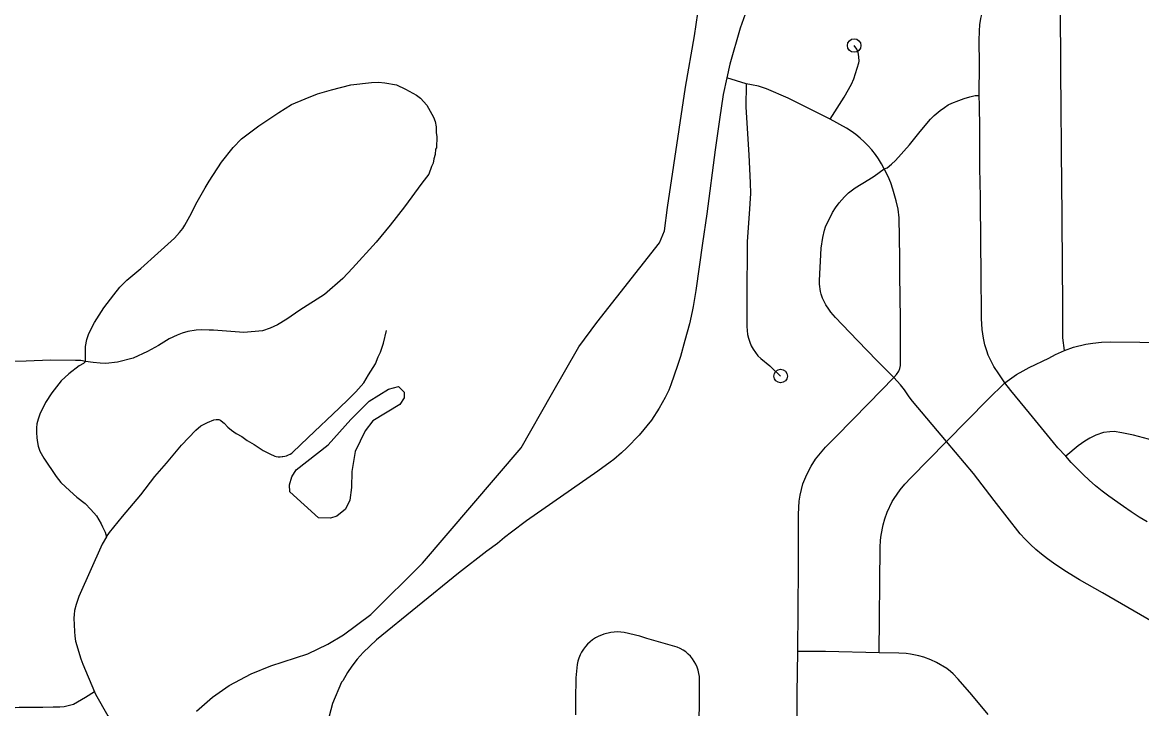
# Model space of a CAD drawing. Extents: x -19 to 366, y -4 to 359.
# Drawn here: x 150.259 to 151.042, y 189.945 to 190.425 of the extents above; entities that cross this region are included whole.
import ezdxf

# ---------------------------------------------------------------- set-up
doc = ezdxf.new("R2010")
doc.units = 0
for name, color, linetype in [('Level 33', 7, 'Continuous'), ('Level 35', 7, 'Continuous'), ('Level 60', 7, 'Continuous')]:
    doc.layers.add(name, color=color, linetype=linetype)

msp = doc.modelspace()

# ---------------------------------------------------------------- linework, layer by layer
at = {"layer": 'Level 33'}
for points in [[(150.83835, 190.55996), (150.83374, 190.55335), (150.82262, 190.53638), (150.81542, 190.52613), (150.81118, 190.51979), (150.78676, 190.48195), (150.78322, 190.47586), (150.77037, 190.44719), (150.76097, 190.42096), (150.75381, 190.39565), (150.75182, 190.38629)], [(150.98765, 190.19565), (150.98652, 190.20434), (150.98662, 190.22635), (150.98588, 190.31596), (150.98559, 190.33119), (150.98565, 190.34341), (150.98538, 190.35966), (150.98497, 190.43281), (150.98482, 190.43763), (150.98441, 190.44364), (150.9841, 190.44607), (150.98366, 190.44801), (150.98199, 190.45318), (150.98006, 190.45731), (150.97717, 190.46212), (150.97372, 190.46672), (150.96887, 190.47207), (150.96546, 190.47523), (150.96178, 190.47791)], [(150.92804, 190.37385), (150.92826, 190.396), (150.92806, 190.41199), (150.92823, 190.41892), (150.92856, 190.42318), (150.92916, 190.42764), (150.93083, 190.43425)], [(150.82388, 190.35734), (150.83367, 190.37274), (150.83887, 190.38179), (150.8404, 190.38541), (150.84397, 190.39669), (150.84422, 190.39788), (150.8441, 190.40088), (150.84346, 190.40413), (150.8426, 190.40614), (150.84074, 190.40874)], [(150.75182, 190.38629), (150.74926, 190.37451), (150.74656, 190.35696), (150.74362, 190.33579), (150.73771, 190.29113), (150.7347, 190.27072), (150.73003, 190.23753), (150.72818, 190.2263), (150.72748, 190.22282), (150.72561, 190.21425), (150.72252, 190.20254), (150.71942, 190.1915), (150.71734, 190.18518), (150.71265, 190.1717), (150.71113, 190.16787), (150.70865, 190.16278), (150.70438, 190.15517), (150.69904, 190.14685), (150.69044, 190.13652), (150.68186, 190.12746), (150.67824, 190.12409), (150.67281, 190.11939), (150.67031, 190.11747), (150.66157, 190.11131), (150.61176, 190.07663), (150.60124, 190.06871), (150.59629, 190.06481), (150.59146, 190.06069), (150.58414, 190.05531), (150.56423, 190.03992), (150.50696, 189.99344), (150.49768, 189.98451), (150.49349, 189.97988), (150.48968, 189.9749), (150.48657, 189.97048), (150.4833, 189.96479), (150.48244, 189.96369), (150.47622, 189.9489), (150.4725, 189.93473)], [(150.76523, 190.38202), (150.75182, 190.38629)], [(150.30357, 190.18798), (150.30352, 190.19831), (150.30447, 190.2032), (150.30583, 190.20743), (150.30994, 190.21513), (150.31631, 190.22534), (150.32331, 190.23444), (150.32765, 190.23978), (150.33257, 190.24476), (150.34232, 190.25288), (150.35415, 190.26371), (150.36582, 190.27403), (150.36933, 190.27798), (150.37152, 190.28076), (150.37303, 190.28308), (150.37775, 190.2916), (150.38074, 190.2978), (150.38717, 190.30932), (150.39002, 190.31398), (150.39852, 190.32726), (150.40677, 190.33748), (150.4127, 190.34356), (150.42483, 190.35269), (150.4386, 190.36206), (150.4476, 190.36742), (150.45702, 190.37157), (150.46569, 190.37488), (150.47557, 190.37783), (150.48911, 190.38129), (150.5035, 190.38294), (150.50838, 190.38309), (150.51287, 190.38261), (150.52084, 190.38122), (150.52725, 190.37835), (150.53491, 190.3741), (150.53761, 190.37194), (150.54204, 190.36699), (150.54568, 190.36078), (150.54697, 190.35817), (150.54749, 190.35676)], [(150.76523, 190.38202), (150.76513, 190.36571), (150.76703, 190.33226), (150.76801, 190.31286), (150.76821, 190.30539), (150.76746, 190.291), (150.76607, 190.2717), (150.76593, 190.26544), (150.76598, 190.25638), (150.76569, 190.24657), (150.76581, 190.21233), (150.76592, 190.20957), (150.76628, 190.20682), (150.76691, 190.20413), (150.76774, 190.2015), (150.76884, 190.19896), (150.77019, 190.19647), (150.77175, 190.19412), (150.77352, 190.19192), (150.7755, 190.18989), (150.78186, 190.18481), (150.78937, 190.17771)], [(150.82388, 190.35734), (150.79462, 190.3719), (150.77958, 190.37839), (150.77384, 190.38025), (150.76909, 190.38134), (150.76523, 190.38202)], [(150.86172, 190.32266), (150.86376, 190.32331), (150.86686, 190.32587), (150.86953, 190.32849), (150.8795, 190.33936), (150.8868, 190.34865), (150.89405, 190.35734), (150.89656, 190.35982), (150.90081, 190.36334), (150.90387, 190.36555), (150.90652, 190.36722), (150.90909, 190.36845), (150.91384, 190.37034), (150.91754, 190.37173), (150.92154, 190.37282), (150.92535, 190.37373), (150.92804, 190.37385)], [(150.94601, 190.17301), (150.94189, 190.17938), (150.93837, 190.18448), (150.93449, 190.19242), (150.93343, 190.19525), (150.93216, 190.19959), (150.93117, 190.20429), (150.93028, 190.21033), (150.92967, 190.21799), (150.92943, 190.2515), (150.92914, 190.26893), (150.92898, 190.30273), (150.92866, 190.32319), (150.92855, 190.35132), (150.92835, 190.3668), (150.92804, 190.37385)], [(150.54749, 190.35676), (150.54787, 190.35575), (150.54858, 190.35191), (150.5487, 190.34784), (150.5492, 190.34521), (150.54883, 190.33725), (150.54824, 190.33621), (150.54795, 190.33254), (150.54702, 190.32966), (150.54649, 190.32659), (150.54536, 190.32411), (150.54348, 190.31876), (150.53858, 190.31251), (150.52645, 190.29605), (150.51646, 190.28313), (150.50663, 190.27122), (150.49028, 190.25322), (150.48338, 190.24589), (150.47049, 190.23471), (150.45332, 190.22381), (150.44434, 190.21743), (150.43773, 190.21356), (150.43252, 190.21117), (150.4273, 190.20938), (150.41431, 190.20818), (150.39313, 190.20977), (150.38994, 190.20975), (150.38472, 190.21004), (150.38089, 190.2097), (150.37502, 190.20885), (150.37122, 190.2076), (150.36766, 190.20622), (150.36205, 190.2037), (150.3547, 190.19918), (150.34692, 190.19487), (150.33688, 190.19026), (150.32588, 190.18744), (150.31776, 190.18652), (150.31377, 190.18669), (150.3089, 190.18716), (150.30357, 190.18798)], [(150.86172, 190.32266), (150.85986, 190.32611), (150.85782, 190.32945), (150.85557, 190.33266), (150.85316, 190.33575), (150.85058, 190.33869), (150.84782, 190.34148), (150.84493, 190.34411), (150.84189, 190.34657), (150.8387, 190.34885), (150.83539, 190.35095), (150.82388, 190.35734)], [(150.86841, 190.17668), (150.85654, 190.18864), (150.84341, 190.20246), (150.83234, 190.21367), (150.82765, 190.21872), (150.82453, 190.22243), (150.82305, 190.22442), (150.82103, 190.22761), (150.81986, 190.22973), (150.81871, 190.23227), (150.81776, 190.2349), (150.81723, 190.23682), (150.81644, 190.24184), (150.81645, 190.24445), (150.81774, 190.2672), (150.81889, 190.27462), (150.81997, 190.27976), (150.82068, 190.28202), (150.82562, 190.29211), (150.82763, 190.29536), (150.83025, 190.29883), (150.83393, 190.303), (150.83683, 190.30585), (150.84132, 190.30933), (150.8511, 190.31513), (150.85465, 190.31745), (150.86172, 190.32266)], [(150.86841, 190.17668), (150.87038, 190.17873), (150.8719, 190.18115), (150.87271, 190.1831), (150.87301, 190.18519), (150.8731, 190.21757), (150.87261, 190.24837), (150.8727, 190.26055), (150.87215, 190.2883), (150.87142, 190.29432), (150.87009, 190.30009), (150.86781, 190.30839), (150.86635, 190.31268), (150.86458, 190.31722), (150.86172, 190.32266)], [(150.31837, 190.06544), (150.32044, 190.06831), (150.32946, 190.07952), (150.34215, 190.09464), (150.35207, 190.10747), (150.3602, 190.1169), (150.3706, 190.12942), (150.38073, 190.13987), (150.38412, 190.14299), (150.38881, 190.14519), (150.39335, 190.14707), (150.395, 190.14728), (150.39671, 190.1473), (150.39747, 190.14705), (150.39819, 190.14667), (150.39851, 190.14642), (150.4004, 190.14487), (150.403, 190.14206), (150.40552, 190.13992), (150.40898, 190.13751), (150.41281, 190.13548), (150.41668, 190.13266), (150.42136, 190.12983), (150.42769, 190.12565), (150.43204, 190.12349), (150.43233, 190.12337), (150.436, 190.12169), (150.43677, 190.12152), (150.43815, 190.12135), (150.43952, 190.12132), (150.44091, 190.12145), (150.44148, 190.12156), (150.44282, 190.12174), (150.44414, 190.12208), (150.44541, 190.12255), (150.44662, 190.12317), (150.44776, 190.12392), (150.44817, 190.12423), (150.4592, 190.13467), (150.4809, 190.15532), (150.48741, 190.16161), (150.4924, 190.16661), (150.49799, 190.17308), (150.50142, 190.17849), (150.50614, 190.1863), (150.50822, 190.19116), (150.50968, 190.19452), (150.51191, 190.20082), (150.51392, 190.20958)], [(150.94601, 190.17301), (150.95407, 190.17888), (150.95881, 190.18146), (150.96302, 190.18375), (150.9768, 190.19026), (150.98144, 190.19269), (150.98765, 190.19565)], [(150.98765, 190.19565), (150.994, 190.19796), (151.00266, 190.20004), (151.00751, 190.2008), (151.01346, 190.20142), (151.02009, 190.20162), (151.06065, 190.20119)], [(150.30357, 190.18798), (150.30027, 190.18849), (150.29664, 190.18861), (150.2792, 190.18876), (150.26203, 190.18803), (150.20112, 190.18707)], [(150.30357, 190.18798), (150.30213, 190.18651), (150.29905, 190.18491), (150.29195, 190.17924), (150.28669, 190.17432), (150.27998, 190.16604), (150.27559, 190.15924), (150.27171, 190.1512), (150.27056, 190.14768), (150.26969, 190.14432), (150.26929, 190.14162), (150.26925, 190.13828), (150.26967, 190.13449), (150.27007, 190.13133), (150.27062, 190.12881), (150.2717, 190.1252), (150.27438, 190.12036), (150.28298, 190.10762), (150.28644, 190.10344), (150.29264, 190.0976), (150.29753, 190.09315), (150.30337, 190.08857), (150.30728, 190.08456), (150.31123, 190.08008), (150.31457, 190.07448), (150.31558, 190.07244), (150.31728, 190.06853), (150.31837, 190.06544)], [(150.80137, 189.98531), (150.80173, 190.04384), (150.80177, 190.08124), (150.80229, 190.09021), (150.80294, 190.09455), (150.80488, 190.10235), (150.8076, 190.10899), (150.81058, 190.11464), (150.81377, 190.11965), (150.82062, 190.12801), (150.82812, 190.13546), (150.85081, 190.15856), (150.86841, 190.17668)], [(150.90534, 190.13192), (150.88152, 190.16019), (150.87921, 190.16318), (150.87584, 190.16813), (150.8732, 190.1715), (150.86841, 190.17668)], [(150.90534, 190.13192), (150.93423, 190.16127), (150.94601, 190.17301)], [(150.98854, 190.12171), (150.9831, 190.12761), (150.98004, 190.13117), (150.96331, 190.15184), (150.95013, 190.16756), (150.94601, 190.17301)], [(151.14104, 190.0955), (151.13104, 190.10114), (151.1199, 190.10774), (151.10615, 190.11447), (151.09676, 190.1188), (151.09358, 190.12008), (151.08101, 190.12449), (151.07676, 190.1258), (151.04635, 190.1335), (151.03584, 190.13644), (151.02788, 190.13809), (151.02253, 190.13888), (151.01936, 190.13884), (151.01507, 190.13825), (151.00972, 190.1365), (151.00536, 190.13432), (151.00198, 190.13227), (150.99721, 190.12884), (150.98854, 190.12171)], [(150.85822, 189.98418), (150.85884, 190.05778), (150.85918, 190.06313), (150.85958, 190.06642), (150.86095, 190.07374), (150.86206, 190.07784), (150.86383, 190.08252), (150.8674, 190.08995), (150.86871, 190.0922), (150.87281, 190.0982), (150.87615, 190.10217), (150.88033, 190.10662), (150.90534, 190.13192)], [(151.04968, 190.00565), (151.01427, 190.02629), (150.99811, 190.03525), (150.98802, 190.0416), (150.97993, 190.04693), (150.97574, 190.04997), (150.97169, 190.05317), (150.96775, 190.05653), (150.96398, 190.06003), (150.96031, 190.06369), (150.95681, 190.06748), (150.93852, 190.09073), (150.92401, 190.1096), (150.90534, 190.13192)], [(151.04559, 190.07574), (151.0399, 190.07914), (151.0343, 190.08272), (151.02884, 190.08646), (151.01867, 190.09377), (151.01399, 190.09733), (151.00943, 190.10104), (151.00498, 190.1049), (151.00067, 190.10889), (150.99647, 190.11303), (150.99244, 190.1173), (150.98854, 190.12171)], [(150.31837, 190.06544), (150.31514, 190.06022), (150.29904, 190.02367), (150.29717, 190.01806), (150.29602, 190.01375), (150.29563, 190.01104), (150.29554, 190.0085), (150.29582, 189.99915), (150.29608, 189.99584), (150.29665, 189.99252), (150.30034, 189.98011), (150.30164, 189.97635), (150.30996, 189.957)], [(150.7325, 189.92907), (150.7327, 189.95725), (150.7326, 189.96765), (150.7323, 189.96988), (150.73179, 189.97208), (150.73106, 189.97421), (150.73014, 189.97627), (150.72904, 189.97824), (150.72778, 189.9801), (150.72633, 189.98183), (150.72474, 189.98342), (150.723, 189.98486), (150.72113, 189.98613), (150.71916, 189.98722), (150.7171, 189.98812), (150.69586, 189.99419), (150.69103, 189.99586), (150.6801, 189.99854), (150.67775, 189.99883), (150.6754, 189.99892), (150.67303, 189.99882), (150.6707, 189.99852), (150.6659, 189.99737), (150.66195, 189.99576), (150.65989, 189.99466), (150.65794, 189.99339), (150.65614, 189.99196), (150.65443, 189.99037), (150.6529, 189.98865), (150.65151, 189.98679), (150.65026, 189.98482), (150.64921, 189.98276), (150.64835, 189.98061), (150.64766, 189.97839), (150.64719, 189.97612), (150.64631, 189.96668), (150.64603, 189.95131), (150.64601, 189.94085)], [(150.80084, 189.92888), (150.80095, 189.95595), (150.80137, 189.98531)], [(150.85822, 189.98418), (150.82061, 189.98517), (150.80137, 189.98531)], [(150.93442, 189.94127), (150.92293, 189.95496), (150.91346, 189.96579), (150.90991, 189.96961), (150.90806, 189.97133), (150.90542, 189.97337), (150.8983, 189.9776), (150.89439, 189.97941), (150.88953, 189.98122), (150.88592, 189.98221), (150.88018, 189.98342), (150.87718, 189.9838), (150.87187, 189.98411), (150.85822, 189.98418)], [(150.30996, 189.957), (150.30352, 189.95294), (150.29531, 189.9481), (150.28879, 189.94662), (150.28572, 189.94637), (150.28105, 189.94634), (150.27384, 189.94614), (150.266, 189.94614), (150.25733, 189.94613), (150.25433, 189.94591), (150.24451, 189.94561), (150.23231, 189.94573), (150.22386, 189.94559)], [(150.30996, 189.957), (150.31065, 189.95541), (150.3193, 189.94028), (150.32453, 189.93245), (150.32485, 189.93209), (150.3278, 189.92837), (150.35925, 189.89657), (150.36457, 189.89062), (150.36636, 189.88926)]]:
    msp.add_lwpolyline(points, dxfattribs=at)
for centre in [(150.84074, 190.40874), (150.78937, 190.17771)]:
    msp.add_circle(centre, 0.00473, dxfattribs=at)
at = {"layer": 'Level 35'}
for points in [[(150.72923, 190.41562), (150.7314, 190.43143)], [(150.38111, 189.94352), (150.3923, 189.95325), (150.40408, 189.96146), (150.41947, 189.96957), (150.4332, 189.97517), (150.45901, 189.98348), (150.47291, 189.99022), (150.48377, 189.9969), (150.50303, 190.01116), (150.53913, 190.04685), (150.60814, 190.12747), (150.62924, 190.16475), (150.64834, 190.19819), (150.66091, 190.21516), (150.7046, 190.27095), (150.70824, 190.27919), (150.7104, 190.29557), (150.72288, 190.37959), (150.72923, 190.41562)], [(150.44641, 190.09689), (150.44613, 190.10164), (150.44773, 190.10718), (150.45086, 190.11218), (150.47327, 190.12955), (150.48903, 190.14736), (150.50186, 190.16016), (150.51535, 190.1686), (150.52232, 190.17046), (150.52638, 190.16655), (150.52627, 190.16256), (150.52333, 190.15775), (150.5044, 190.14653), (150.49904, 190.13939), (150.49212, 190.125), (150.48973, 190.11108), (150.48957, 190.09986), (150.48822, 190.09109), (150.48531, 190.08476), (150.47915, 190.0797), (150.47482, 190.07847), (150.46647, 190.07868)], [(150.46647, 190.07868), (150.44641, 190.09689)]]:
    msp.add_lwpolyline(points, dxfattribs=at)
at = {"layer": 'Level 60'}
for points in [[(154.11585, 1.87092), (153.9063, 10.48743), (153.69602, 19.10409), (153.48501, 27.72087), (153.27327, 36.3378), (153.0608, 44.95486), (152.84759, 53.57206), (152.63366, 62.1894), (152.419, 70.80688), (152.20362, 79.42449), (151.98751, 88.04225), (151.77068, 96.66014), (151.55312, 105.27817), (151.33484, 113.89634), (151.11584, 122.51465), (150.89612, 131.13311), (150.67568, 139.7517), (150.45452, 148.37043), (150.23264, 156.98931), (150.01005, 165.60832), (149.78674, 174.22748), (149.56272, 182.84677), (149.33799, 191.46621), (149.11254, 200.0858), (148.88638, 208.70552), (148.65952, 217.32539), (148.43194, 225.9454), (148.20366, 234.56555), (147.97466, 243.18584), (147.74497, 251.80628), (147.51457, 260.42687), (147.28346, 269.04759), (147.05165, 277.66846), (146.81914, 286.28948), (146.58593, 294.91064), (146.35202, 303.53194), (146.11742, 312.15339), (145.88211, 320.77499), (145.64611, 329.39673), (145.40941, 338.01861), (145.17202, 346.64065)], [(0, 189.51617), (7.11214, 189.52059), (14.22427, 189.53386), (21.33637, 189.55597), (28.44845, 189.58693), (35.56048, 189.62672), (42.67245, 189.67537), (49.78436, 189.73285), (56.89619, 189.79918), (64.00793, 189.87436), (71.11958, 189.95838), (78.23111, 190.05124), (85.34253, 190.15294), (92.45381, 190.26349), (99.56495, 190.38288), (106.67593, 190.51112), (113.78675, 190.6482), (120.89739, 190.79412), (128.00785, 190.94888), (135.11811, 191.11248), (142.22816, 191.28493), (149.33799, 191.46621), (156.44759, 191.65634), (163.55694, 191.85531), (170.66605, 192.06312), (177.77489, 192.27977), (184.88345, 192.50526), (191.99173, 192.73959), (199.09971, 192.98276), (206.20739, 193.23477), (213.31474, 193.49561), (220.42177, 193.7653), (227.52845, 194.04382), (234.63479, 194.33118), (241.74076, 194.62738), (248.84635, 194.93241), (255.95157, 195.24628), (263.05638, 195.56898), (270.16079, 195.90052), (277.26478, 196.24089), (284.36834, 196.5901), (291.47147, 196.94814), (298.57414, 197.31501), (305.67635, 197.69072), (312.77809, 198.07525), (319.87934, 198.46862), (326.9801, 198.87082), (334.08035, 199.28185), (341.18009, 199.7017)], [(0, 180.89994), (7.12284, 180.90436), (14.24566, 180.9176), (21.36847, 180.93968), (28.49124, 180.97058), (35.61397, 181.01031), (42.73664, 181.05888), (49.85925, 181.11627), (56.98178, 181.18249), (64.10422, 181.25754), (71.22656, 181.34142), (78.3488, 181.43413), (85.47091, 181.53567), (92.5929, 181.64603), (99.71474, 181.76523), (106.83643, 181.89325), (113.95795, 182.0301), (121.0793, 182.17578), (128.20046, 182.33029), (135.32143, 182.49362), (142.44218, 182.66579), (149.56272, 182.84677), (156.68303, 183.03659), (163.8031, 183.23523), (170.92291, 183.4427), (178.04247, 183.65899), (185.16175, 183.88411), (192.28074, 184.11805), (199.39944, 184.36082), (206.51784, 184.61242), (213.63591, 184.87283), (220.75366, 185.14207), (227.87107, 185.42014), (234.98813, 185.70702), (242.10483, 186.00273), (249.22115, 186.30726), (256.33709, 186.62061), (263.45264, 186.94279), (270.56779, 187.27378), (277.68251, 187.61359), (284.79682, 187.96222), (291.91068, 188.31967), (299.02409, 188.68594), (306.13705, 189.06103), (313.24954, 189.44494), (320.36154, 189.83766), (327.47305, 190.23919), (334.58406, 190.64954), (341.69455, 191.06871)]]:
    msp.add_spline(points, degree=3, dxfattribs=at)

doc.saveas('drawing.dxf')
